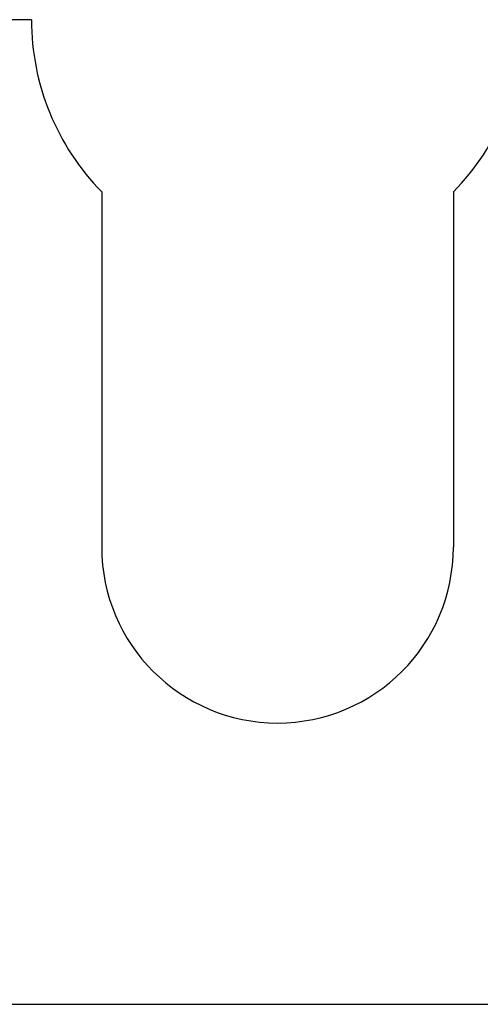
# Model space of a CAD drawing. Header units: millimetres. Extents: x 262469 to 275208, y -32539 to 9411.
# Tile 289 of 428: x 269200.48 to 269205.19, y -13357.85 to -13347.77. Entities that reach past the tile are written whole.
import ezdxf

# ---------------------------------------------------------------- set-up
doc = ezdxf.new("R2010")
doc.units = ezdxf.units.MM
doc.header["$LTSCALE"] = 100
doc.layers.add('$ IE_TELETECHNIKA', color=5, linetype='Continuous', lineweight=30)

msp = doc.modelspace()

# ---------------------------------------------------------------- linework, layer by layer
at = {"layer": '$ IE_TELETECHNIKA', "color": 7, "linetype": 'Continuous'}
for p, q in [((269200.596, -13347.768), (269198.796, -13347.768)), ((269201.316, -13349.531), (269201.316, -13353.168)), ((269204.916, -13349.531), (269204.916, -13353.168)), ((269082.876, -13357.848), (269255.676, -13357.848))]:
    msp.add_line(p, q, dxfattribs=at)
for centre, radius, start, end in [((269203.116, -13347.768), 2.52, 180, 224.4153), ((269203.116, -13347.768), 2.52, 315.5847, 0), ((269203.116, -13353.168), 1.8, 180, 0)]:
    msp.add_arc(centre, radius, start, end, dxfattribs=at)

doc.saveas('drawing.dxf')
